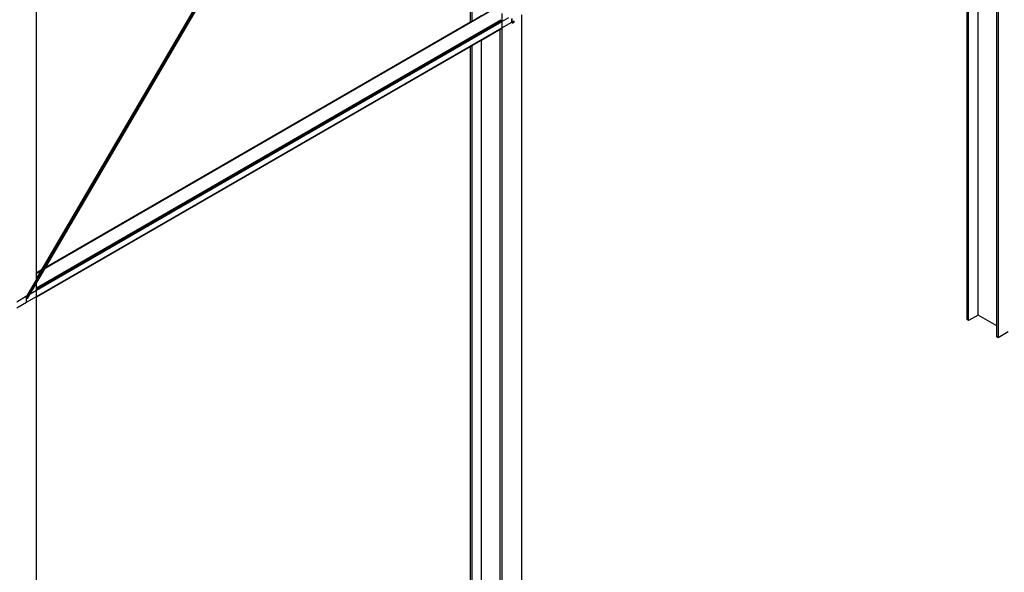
# Model space of a CAD drawing. Header units: millimetres. Extents: x 10 to 1250, y -62 to 528.
# Tile 681 of 909: x 616.27 to 621.89, y 508.38 to 511.53. Entities that reach past the tile are written whole.
import ezdxf

# ---------------------------------------------------------------- set-up
doc = ezdxf.new("R2010")
doc.units = ezdxf.units.MM
doc.header["$LTSCALE"] = 0.05

msp = doc.modelspace()

# ---------------------------------------------------------------- linework, layer by layer
at = {"color": 8}
for p, q in [((621.6814, 509.8196), (621.6814, 513.1888)), ((621.6901, 509.8146), (621.6901, 513.1838)), ((621.7442, 509.8459), (621.7442, 513.1525)), ((621.851, 509.7842), (621.851, 513.1551)), ((621.8596, 513.1601), (621.8596, 509.7167)), ((616.311, 509.9457), (617.6922, 512.3073)), ((616.3115, 509.9453), (617.6929, 512.3071)), ((616.3121, 509.945), (617.6936, 512.3069)), ((616.3128, 509.9446), (617.6944, 512.3068)), ((616.3134, 509.9442), (617.6952, 512.3067)), ((616.3141, 509.9438), (617.6961, 512.3067)), ((616.3147, 509.9435), (617.697, 512.3068)), ((616.3153, 509.9431), (617.6979, 512.3069)), ((616.3159, 509.9427), (617.6988, 512.3071)), ((616.3165, 509.9424), (617.6997, 512.3074)), ((616.317, 509.9421), (617.7006, 512.3077)), ((616.3175, 509.9418), (617.7015, 512.3081)), ((616.3179, 509.9416), (617.7023, 512.3085)), ((616.3182, 509.9414), (617.7022, 512.3077)), ((616.3185, 509.9412), (617.7021, 512.3069)), ((616.3187, 509.9411), (617.702, 512.3062)), ((616.3705, 510.053), (617.6898, 512.3087)), ((616.3705, 510.0527), (617.6899, 512.3086)), ((616.3705, 510.0522), (617.6902, 512.3085)), ((616.3705, 510.0516), (617.6904, 512.3083)), ((616.3705, 510.0508), (617.6908, 512.3081)), ((616.3705, 510.0498), (617.6912, 512.3079)), ((616.3705, 510.0487), (617.6917, 512.3076)), ((616.4016, 510.1063), (617.6898, 512.3087)), ((616.4226, 510.1185), (617.7003, 512.3029)), ((618.856, 511.5234), (618.856, 511.6614)), ((616.3705, 510.0884), (616.3705, 511.6147)), ((618.8474, 511.5184), (618.8474, 511.6505)), ((616.4202, 510.1143), (618.9803, 511.5924)), ((616.422, 510.1174), (618.9785, 511.5934)), ((618.856, 511.5234), (618.9102, 511.5546)), ((619.0256, 511.5673), (619.0256, 511.5206)), ((619.1393, 508.1461), (619.1393, 511.5595)), ((616.3705, 510.0008), (619.0199, 511.5304)), ((616.3705, 509.9978), (619.022, 511.5287)), ((616.3705, 509.9942), (619.0239, 511.5262)), ((616.3705, 509.9907), (619.0251, 511.5233)), ((616.3705, 509.9877), (619.0256, 511.5206)), ((616.4226, 510.1185), (618.8474, 511.5184)), ((618.8474, 511.5184), (618.856, 511.5234)), ((619.0256, 511.5206), (619.0668, 511.5444)), ((619.0256, 511.5206), (619.0256, 511.4847)), ((619.0256, 511.4847), (619.0824, 511.5175)), ((619.0824, 511.5175), (619.0824, 511.5369)), ((619.0828, 511.5153), (619.0824, 511.5175)), ((619.0841, 511.5138), (619.0828, 511.5153)), ((619.0841, 511.5138), (619.0859, 511.5135)), ((619.0852, 511.5192), (619.0852, 511.5384)), ((619.0855, 511.518), (619.0852, 511.5192)), ((619.0861, 511.5173), (619.0855, 511.518)), ((619.0859, 511.5135), (619.0881, 511.5142)), ((619.087, 511.5171), (619.0861, 511.5173)), ((619.0881, 511.5175), (619.087, 511.5171)), ((619.0968, 511.5226), (619.0881, 511.5175)), ((619.0881, 511.5142), (619.0968, 511.5193)), ((619.0968, 511.5193), (619.0968, 511.5226)), ((616.3705, 509.9518), (619.0256, 511.4847)), ((616.3705, 509.9498), (619.0251, 511.4824)), ((618.9102, 511.4153), (619.0169, 511.477)), ((619.0169, 511.477), (619.0239, 511.481)), ((619.0169, 508.148), (619.0169, 511.477)), ((619.0256, 511.4847), (619.0256, 508.0805)), ((618.8474, 511.3791), (618.856, 511.3841)), ((618.856, 511.3841), (618.9102, 511.4153)), ((618.856, 508.1783), (618.856, 511.3841)), ((618.9102, 508.2096), (618.9102, 511.4153)), ((616.3705, 509.9491), (618.8474, 511.3791)), ((618.8474, 508.1833), (618.8474, 511.3791)), ((616.3705, 510.0293), (616.4202, 510.1143)), ((616.3705, 510.0884), (616.4016, 510.1063)), ((616.3705, 510.0877), (616.401, 510.1053)), ((616.3705, 510.0856), (616.3992, 510.1022)), ((616.3705, 510.0531), (616.3992, 510.1022)), ((616.3705, 510.0877), (616.3705, 510.0884)), ((616.3705, 510.0856), (616.3705, 510.0877)), ((616.3992, 510.1022), (616.401, 510.1053)), ((616.401, 510.1053), (616.4016, 510.1063)), ((616.4202, 510.1143), (616.422, 510.1174)), ((616.422, 510.1174), (616.4226, 510.1185)), ((616.3705, 510.0531), (616.3705, 510.0856)), ((616.3705, 510.053), (616.3705, 510.0531)), ((616.3705, 510.0527), (616.3705, 510.053)), ((616.3705, 510.0522), (616.3705, 510.0527)), ((616.3705, 510.0516), (616.3705, 510.0522)), ((616.3705, 510.0508), (616.3705, 510.0516)), ((616.3705, 510.0498), (616.3705, 510.0508)), ((616.3705, 510.0487), (616.3705, 510.0498)), ((616.3705, 510.0481), (616.3705, 510.0487)), ((616.3337, 509.9664), (616.3705, 510.0293)), ((616.3337, 509.9664), (616.3705, 509.9877)), ((616.3705, 510.0008), (616.3705, 510.0293)), ((616.3705, 509.9978), (616.3705, 510.0008)), ((616.3705, 509.9942), (616.3705, 509.9978)), ((616.3705, 509.9907), (616.3705, 509.9942)), ((616.3705, 509.9877), (616.3705, 509.9907)), ((616.3705, 509.9518), (616.3705, 509.9877)), ((616.2568, 509.922), (616.3137, 509.9548)), ((616.2568, 509.8862), (616.3137, 509.919)), ((616.3107, 509.9458), (616.311, 509.9457)), ((616.311, 509.9457), (616.3115, 509.9453)), ((616.3115, 509.9453), (616.3121, 509.945)), ((616.3121, 509.945), (616.3128, 509.9446)), ((616.3128, 509.9446), (616.3134, 509.9442)), ((616.3134, 509.9442), (616.3137, 509.9441)), ((616.3137, 509.9548), (616.3172, 509.9569)), ((616.3137, 509.9509), (616.3137, 509.9548)), ((616.3137, 509.919), (616.3705, 509.9518)), ((616.3137, 509.919), (616.3137, 509.9441)), ((616.3137, 509.9441), (616.3141, 509.9438)), ((616.3141, 509.9438), (616.3147, 509.9435)), ((616.3147, 509.9435), (616.3153, 509.9431)), ((616.3153, 509.9431), (616.3159, 509.9427)), ((616.3159, 509.9427), (616.3165, 509.9424)), ((616.3165, 509.9424), (616.3169, 509.9422)), ((616.3169, 509.9421), (616.3166, 509.9423)), ((616.3169, 509.9421), (616.3169, 509.9422)), ((616.3169, 509.9422), (616.317, 509.9421)), ((616.3174, 509.9418), (616.3169, 509.9421)), ((616.317, 509.9421), (616.3174, 509.9419)), ((616.3174, 509.9418), (616.3174, 509.9419)), ((616.3174, 509.9419), (616.3175, 509.9418)), ((616.3178, 509.9416), (616.3174, 509.9418)), ((616.3175, 509.9418), (616.3178, 509.9416)), ((616.3182, 509.9414), (616.3178, 509.9416)), ((616.3178, 509.9416), (616.3178, 509.9416)), ((616.3178, 509.9416), (616.3179, 509.9416)), ((616.3179, 509.9416), (616.3182, 509.9414)), ((616.3182, 509.9414), (616.3182, 509.9414)), ((616.3182, 509.9414), (616.3182, 509.9414)), ((616.3182, 509.9414), (616.3184, 509.9412)), ((616.3184, 509.9412), (616.3185, 509.9412)), ((616.3184, 509.9412), (616.3185, 509.9412)), ((616.3185, 509.9412), (616.3187, 509.9411)), ((616.3187, 509.9411), (616.3188, 509.941)), ((616.3187, 509.9411), (616.3187, 509.9411)), ((616.3188, 509.941), (616.3337, 509.9664)), ((616.3188, 509.941), (616.3337, 509.9664)), ((616.3188, 509.941), (616.3188, 509.941)), ((616.3705, 509.9498), (616.3705, 509.9518)), ((616.3705, 509.9491), (616.3705, 509.9498)), ((616.3705, 506.5507), (616.3705, 509.9491)), ((621.6901, 509.8146), (621.6814, 509.8196)), ((621.7442, 509.8459), (621.6901, 509.8146)), ((621.851, 509.7842), (621.7442, 509.8459)), ((621.851, 509.7217), (621.851, 509.7842)), ((621.9163, 509.7494), (621.8596, 509.7167)), ((621.8596, 509.7167), (621.851, 509.7217))]:
    msp.add_line(p, q, dxfattribs=at)

doc.saveas('drawing.dxf')
